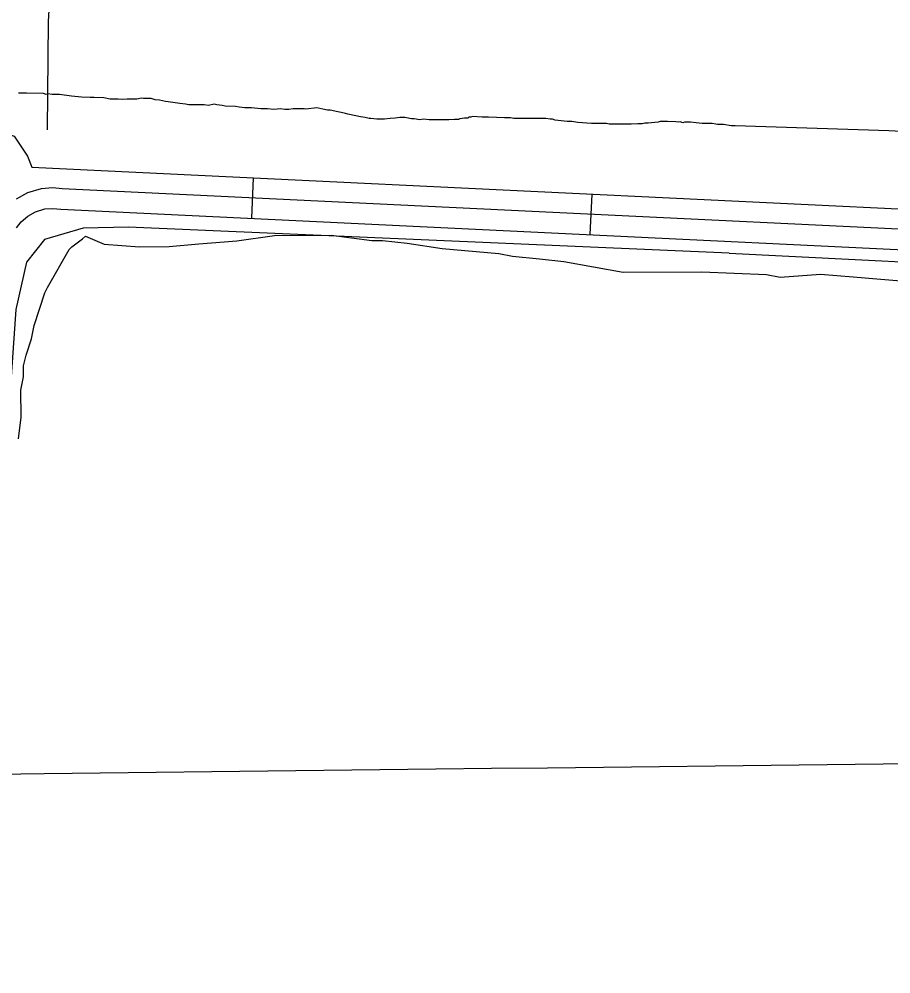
# Model space of a CAD drawing. Extents: x 3683402 to 3721514, y 487807 to 513565.
# Drawn here: x 3700495 to 3701138, y 505343 to 506048 of the extents above; entities that cross this region are included whole.
import ezdxf

# ---------------------------------------------------------------- set-up
doc = ezdxf.new("R2010")
doc.units = 0
for name, color, linetype in [('V-GRID-MAJR', 7, 'Continuous'), ('V-ROAD-CNTR', 7, 'Continuous'), ('V-SITE-VEGE', 7, 'Continuous'), ('V-TOPO-SHOR', 7, 'Continuous'), ('V-UTIL-LINE', 7, 'Continuous')]:
    doc.layers.add(name, color=color, linetype=linetype)

msp = doc.modelspace()

# ---------------------------------------------------------------- linework, layer by layer
at = {"layer": 'V-GRID-MAJR'}
msp.add_spline([(3687515.93, 505342.92), (3692797.29, 505402.45), (3698078.65, 505462.75), (3703360, 505523.83), (3708641.34, 505585.66), (3713922.67, 505648.27), (3719204, 505711.65)], degree=3, dxfattribs=at)
at = {"layer": 'V-ROAD-CNTR'}
for p, q in [((3700667.32, 505930.5), (3700665.87, 505900.54)), ((3700917.03, 505918.46), (3700915.58, 505888.49))]:
    msp.add_line(p, q, dxfattribs=at)
for points in [[(3698600.19, 505969.24), (3698600.41, 505991.69), (3698604.46, 506012.82), (3698617.81, 506030.4), (3698639.43, 506035.85), (3698668.93, 506037.69), (3698716.58, 506037.23), (3698825.81, 506029.47), (3699006.57, 506025.49), (3699294.43, 506010.31), (3699602.78, 506000.14), (3699904.88, 505986.81), (3700158.14, 505981.14), (3700336.96, 505969.74), (3700393.8, 505968.7), (3700441.78, 505968.73), (3700471.04, 505967.91), (3700490.9, 505961.2), (3700500.74, 505946.33), (3700503.83, 505938.39)], [(3700503.83, 505938.39), (3701547.01, 505888.07)], [(3701546.04, 505873.1), (3700526.28, 505922.29), (3700519.45, 505922.92), (3700510.81, 505922.25), (3700500.69, 505919.25), (3700492.28, 505914.54)], [(3700492.67, 505893.44), (3700496.06, 505897.87), (3700501, 505902.23), (3700506.56, 505905.35), (3700513.55, 505907.42), (3700519.33, 505907.87), (3700525.22, 505907.32), (3701545.07, 505858.13)]]:
    msp.add_lwpolyline(points, dxfattribs=at)
at = {"layer": 'V-SITE-VEGE'}
for points in [[(3700494.03, 505737.72), (3700495.97, 505753.68), (3700495.91, 505773.62), (3700497.87, 505783.6), (3700497.84, 505791.57), (3700499.81, 505799.55), (3700503.76, 505811.53), (3700505.72, 505821.51), (3700513.62, 505845.46), (3700515.6, 505849.46), (3700531.46, 505877.42), (3700533.45, 505879.43), (3700541.4, 505885.43), (3700543.39, 505887.43), (3700557.37, 505881.5)], [(3700557.37, 505881.5), (3700583.3, 505879.59), (3700605.23, 505879.66), (3700627.16, 505881.73), (3700655.07, 505883.81), (3700682.97, 505887.89), (3700724.84, 505888.03), (3700754.77, 505884.14), (3700762.74, 505884.17), (3700780.7, 505882.23), (3700806.63, 505878.33), (3700848.51, 505874.48), (3700858.49, 505872.52), (3700878.44, 505870.59), (3700896.39, 505868.66), (3700940.28, 505860.82)], [(3700940.28, 505860.82), (3700998.11, 505861.01), (3701045.97, 505859.18), (3701055.95, 505857.22), (3701085.85, 505859.31), (3701109.79, 505857.39), (3701153.67, 505853.55)]]:
    msp.add_lwpolyline(points, dxfattribs=at)
at = {"layer": 'V-TOPO-SHOR'}
for points in [[(3700682.57, 505980.87), (3700677.7, 505981.29), (3700672.83, 505981.3), (3700665.92, 505982.14), (3700664.3, 505982.14), (3700663.08, 505982.14), (3700661.05, 505982.15), (3700656.99, 505982.57), (3700654.15, 505982.98), (3700646.44, 505983.41), (3700644.41, 505983.83), (3700640.35, 505984.24), (3700638.32, 505984.66), (3700634.26, 505983.86), (3700631.01, 505984.27), (3700629.79, 505984.28), (3700627.76, 505984.28), (3700625.73, 505984.29), (3700619.64, 505984.31), (3700617.21, 505984.72), (3700613.15, 505985.14), (3700607.87, 505985.97), (3700604.62, 505986.38), (3700602.6, 505986.79), (3700598.13, 505987.62), (3700594.88, 505988.04), (3700592.04, 505988.86), (3700589.61, 505988.86), (3700587.58, 505988.87), (3700586.36, 505988.87), (3700584.74, 505989.29), (3700581.49, 505988.48), (3700577.02, 505988.5), (3700574.18, 505988.51), (3700570.93, 505988.11), (3700567.68, 505988.53), (3700564.84, 505988.53), (3700561.59, 505988.54), (3700557.13, 505989.37), (3700549.82, 505989.8), (3700548.6, 505989.8), (3700546.98, 505989.8), (3700540.48, 505989.83), (3700538.05, 505990.24), (3700533.18, 505990.66), (3700524.25, 505991.9), (3700521, 505991.91), (3700518.97, 505991.92), (3700515.72, 505992.34), (3700514.5, 505991.93), (3700512.48, 505992.75), (3700499.89, 505992.79), (3700497.86, 505992.8), (3700494.2, 505992.81)], [(3700640.35, 505984.24), (3700638.32, 505984.66), (3700634.26, 505983.86), (3700631.01, 505984.27), (3700629.79, 505984.28), (3700627.76, 505984.28), (3700625.73, 505984.29), (3700619.64, 505984.31), (3700617.21, 505984.72), (3700613.15, 505985.14), (3700607.87, 505985.97), (3700604.62, 505986.38), (3700602.6, 505986.79), (3700598.13, 505987.62), (3700594.88, 505988.04), (3700592.04, 505988.86), (3700589.61, 505988.86), (3700587.58, 505988.87), (3700586.36, 505988.87), (3700584.74, 505989.29), (3700581.49, 505988.48), (3700577.02, 505988.5), (3700574.18, 505988.51), (3700570.93, 505988.11), (3700567.68, 505988.53), (3700564.84, 505988.53), (3700561.59, 505988.54), (3700557.13, 505989.37), (3700549.82, 505989.8), (3700548.6, 505989.8), (3700546.98, 505989.8), (3700540.48, 505989.83), (3700538.05, 505990.24), (3700533.18, 505990.66), (3700524.25, 505991.9), (3700521, 505991.91), (3700518.97, 505991.92), (3700515.72, 505992.34), (3700514.5, 505991.93), (3700512.48, 505992.75), (3700499.89, 505992.79), (3700497.86, 505992.8), (3700494.2, 505992.81)], [(3700993.97, 505970.99), (3700989.91, 505971.41), (3700985.45, 505971.42), (3700984.23, 505971.02), (3700982.2, 505971.84), (3700980.98, 505971.43), (3700978.95, 505971.85), (3700972.86, 505971.86), (3700970.83, 505971.87), (3700967.58, 505971.88), (3700965.96, 505971.48), (3700961.08, 505971.09), (3700958.64, 505970.69), (3700956.21, 505970.7), (3700954.18, 505970.3), (3700950.93, 505970.31), (3700946.06, 505969.92), (3700944.84, 505969.92), (3700941.99, 505969.93), (3700938.75, 505969.94), (3700931.03, 505969.96), (3700929.81, 505969.96), (3700927.78, 505970.38), (3700922.1, 505970.39), (3700920.88, 505970.4), (3700916.82, 505970.41), (3700906.67, 505971.25), (3700902.21, 505972.08), (3700898.96, 505972.09), (3700890.03, 505972.93), (3700888, 505973.75), (3700886.38, 505973.75), (3700883.13, 505974.17), (3700879.88, 505974.18), (3700868.51, 505974.21), (3700866.08, 505974.22), (3700863.64, 505974.23), (3700859.58, 505974.24), (3700857.15, 505974.65), (3700852.68, 505974.67), (3700840.91, 505975.11), (3700839.28, 505975.11), (3700836.03, 505975.12), (3700829.13, 505975.55), (3700827.91, 505975.15), (3700826.29, 505975.15), (3700825.47, 505974.34), (3700823.04, 505974.35), (3700819.79, 505973.95), (3700818.57, 505973.55), (3700815.73, 505973.56), (3700811.67, 505973.17), (3700808.42, 505973.17), (3700806.39, 505973.18), (3700802.73, 505973.19), (3700800.3, 505973.2), (3700798.67, 505973.21), (3700797.05, 505973.21), (3700792.99, 505973.63), (3700790.14, 505973.23), (3700786.09, 505974.06), (3700784.06, 505974.06), (3700781.62, 505974.48), (3700779.19, 505974.89), (3700775.53, 505974.9), (3700771.88, 505974.5), (3700768.22, 505974.11), (3700764.16, 505973.72), (3700758.48, 505973.73), (3700754.01, 505974.15), (3700752.79, 505974.16), (3700749.95, 505974.98), (3700746.3, 505975.4), (3700743.06, 505976.22), (3700736.97, 505977.45), (3700735.34, 505977.86), (3700732.1, 505978.69), (3700729.66, 505979.1), (3700723.98, 505980.34), (3700721.95, 505980.34), (3700718.71, 505981.16), (3700714.24, 505981.99), (3700706.12, 505981.2), (3700704.9, 505981.21), (3700701.25, 505981.22), (3700696.78, 505981.23), (3700693.53, 505980.84), (3700690.69, 505980.84), (3700687.44, 505981.26), (3700682.57, 505980.87), (3700677.7, 505981.29), (3700672.83, 505981.3), (3700665.92, 505982.14), (3700664.3, 505982.14), (3700663.08, 505982.14), (3700661.05, 505982.15), (3700656.99, 505982.57), (3700654.15, 505982.98), (3700646.44, 505983.41), (3700644.41, 505983.83), (3700640.35, 505984.24)], [(3701022.79, 505968.87), (3701019.95, 505968.88), (3701014.27, 505969.71), (3701011.43, 505969.72), (3701009.8, 505969.72), (3701008.58, 505970.13), (3701005.74, 505970.55), (3701003.71, 505970.55), (3701002.09, 505970.56), (3701000.47, 505970.56), (3700998.44, 505970.57), (3700993.97, 505970.99), (3700989.91, 505971.41), (3700985.45, 505971.42), (3700984.23, 505971.02), (3700982.2, 505971.84), (3700980.98, 505971.43), (3700978.95, 505971.85), (3700972.86, 505971.86), (3700970.83, 505971.87), (3700967.58, 505971.88), (3700965.96, 505971.48), (3700961.08, 505971.09), (3700958.64, 505970.69), (3700956.21, 505970.7), (3700954.18, 505970.3), (3700950.93, 505970.31), (3700946.06, 505969.92), (3700944.84, 505969.92), (3700941.99, 505969.93), (3700938.75, 505969.94), (3700931.03, 505969.96), (3700929.81, 505969.96), (3700927.78, 505970.38), (3700922.1, 505970.39), (3700920.88, 505970.4), (3700916.82, 505970.41), (3700906.67, 505971.25), (3700902.21, 505972.08), (3700898.96, 505972.09), (3700890.03, 505972.93), (3700888, 505973.75), (3700886.38, 505973.75), (3700883.13, 505974.17), (3700879.88, 505974.18), (3700868.51, 505974.21), (3700866.08, 505974.22), (3700863.64, 505974.23), (3700859.58, 505974.24), (3700857.15, 505974.65), (3700852.68, 505974.67), (3700840.91, 505975.11), (3700839.28, 505975.11), (3700836.03, 505975.12), (3700829.13, 505975.55), (3700827.91, 505975.15), (3700826.29, 505975.15), (3700825.47, 505974.34), (3700823.04, 505974.35), (3700819.79, 505973.95), (3700818.57, 505973.55), (3700815.73, 505973.56), (3700811.67, 505973.17), (3700808.42, 505973.17), (3700806.39, 505973.18), (3700802.73, 505973.19), (3700800.3, 505973.2), (3700798.67, 505973.21), (3700797.05, 505973.21), (3700792.99, 505973.63), (3700790.14, 505973.23), (3700786.09, 505974.06), (3700784.06, 505974.06), (3700781.62, 505974.48), (3700779.19, 505974.89), (3700775.53, 505974.9), (3700771.88, 505974.5), (3700768.22, 505974.11), (3700764.16, 505973.72), (3700758.48, 505973.73), (3700754.01, 505974.15), (3700752.79, 505974.16), (3700749.95, 505974.98), (3700746.3, 505975.4), (3700743.06, 505976.22), (3700736.97, 505977.45), (3700735.34, 505977.86), (3700732.1, 505978.69), (3700729.66, 505979.1), (3700723.98, 505980.34), (3700721.95, 505980.34), (3700718.71, 505981.16), (3700714.24, 505981.99), (3700706.12, 505981.2), (3700704.9, 505981.21), (3700701.25, 505981.22), (3700696.78, 505981.23), (3700693.53, 505980.84), (3700690.69, 505980.84), (3700687.44, 505981.26), (3700682.57, 505980.87)], [(3701022.79, 505968.87), (3701019.95, 505968.88), (3701014.27, 505969.71), (3701011.43, 505969.72), (3701009.8, 505969.72), (3701008.58, 505970.13), (3701005.74, 505970.55), (3701003.71, 505970.55), (3701002.09, 505970.56), (3701000.47, 505970.56), (3700998.44, 505970.57), (3700993.97, 505970.99)], [(3701235.75, 505959.85), (3701136.18, 505965.2), (3701022.79, 505968.87)], [(3701018.45, 505874.73), (3700575.12, 505893.95), (3700541.82, 505893.24), (3700513.37, 505884.8), (3700499.92, 505868.19), (3700492.1, 505833.29), (3700479.37, 505652.64), (3700467.31, 505558.07), (3700445.85, 505444.04)], [(3701018.45, 505874.73), (3701253.12, 505863.05), (3701526.68, 505845.94), (3701585, 505840.59), (3701589.86, 505841.3), (3701589.15, 505845.46)]]:
    msp.add_lwpolyline(points, dxfattribs=at)
at = {"layer": 'V-UTIL-LINE'}
msp.add_lwpolyline([(3700521.77, 506175.94), (3700519.28, 506100.05), (3700516.02, 506045.79), (3700515.25, 505965.79)], dxfattribs=at)

doc.saveas('drawing.dxf')
